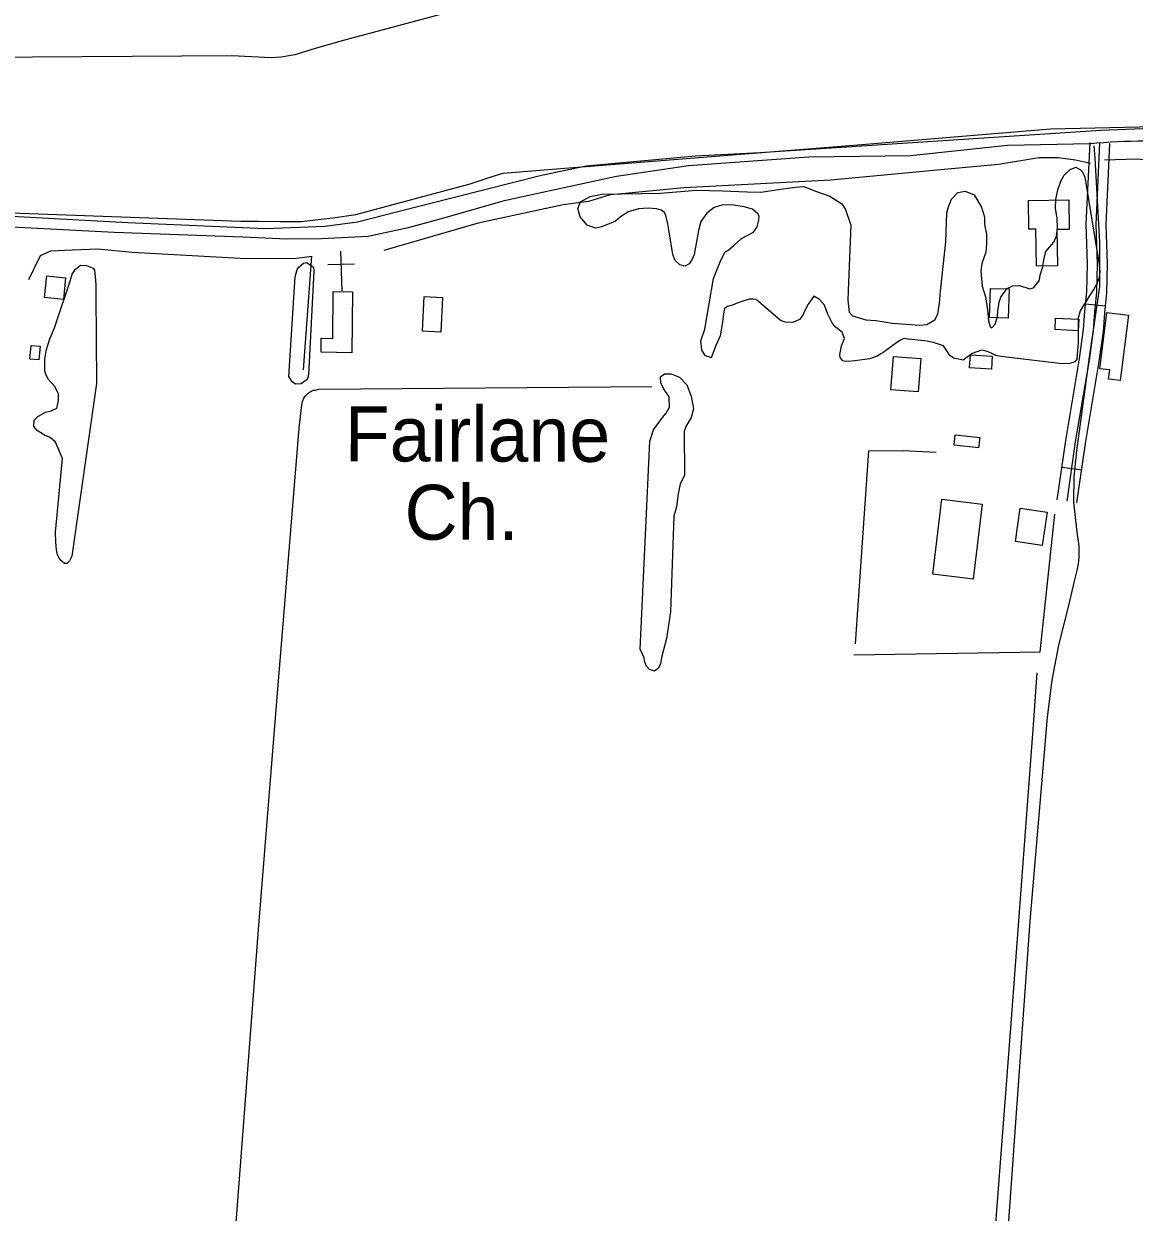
# Model space of a CAD drawing. Extents: x 3219052 to 3256913, y 800770 to 826146.
# Drawn here: x 3235725 to 3237402, y 809328 to 811124 of the extents above; entities that cross this region are included whole.
import ezdxf

# ---------------------------------------------------------------- set-up
doc = ezdxf.new("R2010")
doc.units = 0
for name, color, linetype in [('V-BLDG-OTLN', 7, 'Continuous'), ('V-DTCH-CNTR', 7, 'Continuous'), ('V-LEVE-TOET', 7, 'Continuous'), ('V-ROAD-CNTR', 7, 'Continuous'), ('V-SITE-OTLN', 7, 'Continuous'), ('V-SITE-OTLN-IDEN', 7, 'Continuous'), ('V-SITE-VEGE', 7, 'Continuous'), ('V-TOPO-SHOR', 7, 'Continuous')]:
    doc.layers.add(name, color=color, linetype=linetype)

msp = doc.modelspace()

# ---------------------------------------------------------------- linework, layer by layer
at = {"layer": 'V-BLDG-OTLN'}
for points in [[(3237253.7, 810813.6), (3237243.1, 810813.5), (3237242.6, 810857), (3237303.3, 810857.8), (3237303.9, 810813.1), (3237285.5, 810812.9), (3237286.2, 810758), (3237254.4, 810757.6)], [(3235759.1, 810742.8), (3235787.7, 810739.8), (3235784.3, 810707.3), (3235755.7, 810710.3)], [(3236191.3, 810648.3), (3236192.2, 810719.2), (3236221.4, 810718.8), (3236220.1, 810626.9), (3236173.7, 810627.6), (3236174, 810648.6)], [(3236354.8, 810658), (3236326.8, 810659.4), (3236329.4, 810711.7), (3236357.4, 810710.3)], [(3237183.7, 810680), (3237185, 810724), (3237213.2, 810723.2), (3237211.9, 810679.2)], [(3237318.4, 810677.5), (3237317.5, 810660), (3237282.7, 810661.7), (3237283.5, 810679.2)], [(3237350.5, 810602.6), (3237360.9, 810687.6), (3237393.4, 810683.6), (3237381.3, 810584.9), (3237363.5, 810587.1), (3237365.2, 810600.8)], [(3235733.7, 810617.1), (3235735.5, 810637.8), (3235749.2, 810636.6), (3235747.4, 810615.9)], [(3237076.1, 810567.8), (3237034.8, 810570.8), (3237038.5, 810621.1), (3237079.8, 810618.1)], [(3237187.8, 810621.7), (3237186.5, 810602.1), (3237153.6, 810604.2), (3237154.8, 810623.8)], [(3237168.8, 810498.9), (3237167.2, 810483.2), (3237130.2, 810487), (3237131.8, 810502.7)], [(3237097.8, 810292.3), (3237111.7, 810405.3), (3237172.8, 810397.8), (3237158.9, 810284.8)], [(3237222.8, 810341.3), (3237230, 810391.9), (3237270.6, 810386.1), (3237263.4, 810335.5)]]:
    msp.add_lwpolyline(points, close=True, dxfattribs=at)
at = {"layer": 'V-DTCH-CNTR'}
for points in [[(3237158.1, 808573.8), (3237170.7, 808721), (3237245.3, 809767.6), (3237271.1, 810075.8), (3237278.3, 810131.8), (3237288.6, 810184.8), (3237303.5, 810244.6), (3237312, 810281.5), (3237316.3, 810297.5), (3237318.3, 810307.9), (3237319, 810318), (3237319.2, 810335), (3237315.9, 810355.8), (3237311.3, 810401.1), (3237311.5, 810439.6), (3237315.7, 810478.6), (3237334.9, 810620.2), (3237350.2, 810726.6), (3237350.3, 810793.7), (3237343.5, 810920.6), (3237342, 810939.7)], [(3235997.8, 808686.5), (3236008.4, 808852.5), (3236026.1, 809060.8), (3236078.9, 809754.9), (3236105, 810074.9), (3236140.6, 810513), (3236144.6, 810548.3), (3236145.7, 810553.3), (3236147.5, 810558.1), (3236149.7, 810561), (3236154, 810565.8), (3236158.8, 810568.7), (3236162.4, 810570.2), (3236164.8, 810570.4), (3236170.1, 810571.6), (3236673.6, 810576)]]:
    msp.add_lwpolyline(points, dxfattribs=at)
at = {"layer": 'V-LEVE-TOET'}
for points in [[(3236418.2, 811155), (3236209.2, 811099.2), (3236164.9, 811086.5), (3236134.1, 811077.2), (3236113.4, 811073.6), (3236098.1, 811072.6), (3236038.8, 811075.5), (3235661.5, 811073.1), (3235624, 811075.6)], [(3235620.7, 810841.2), (3236052.4, 810825.8), (3236079.4, 810825.5), (3236111.7, 810825.3), (3236143.5, 810825), (3236173.7, 810828.7), (3236191.4, 810830.5), (3236226.4, 810835.7), (3236399.2, 810882.1), (3236432.1, 810893.2), (3236448.9, 810898), (3236516.6, 810903.8), (3236978.6, 810940.6), (3237275.7, 810965), (3237522.5, 810970.8)]]:
    msp.add_lwpolyline(points, dxfattribs=at)
at = {"layer": 'V-ROAD-CNTR'}
for p, q in [((3237328.9, 810700.5), (3237358.8, 810697.6)), ((3237293.2, 810453.9), (3237322.9, 810449.6))]:
    msp.add_line(p, q, dxfattribs=at)
for points in [[(3237335.5, 810942.6), (3237210.9, 810939.8)], [(3237286.1, 810404.4), (3237299, 810494.2), (3237319.7, 810618.1), (3237325.9, 810661.9), (3237327.9, 810689.8), (3237330.7, 810719), (3237331.8, 810761.2), (3237329.8, 810820.9), (3237335.5, 810944.5)], [(3237300.9, 810402.3), (3237313.8, 810491.9), (3237334.6, 810615.8), (3237340.9, 810660.3), (3237342.8, 810688.5), (3237345.7, 810718.1), (3237346.8, 810761.3), (3237344.8, 810820.8), (3237350.4, 810943.8)], [(3237315.8, 810400.1), (3237328.7, 810489.6), (3237349.4, 810613.5), (3237355.8, 810658.7), (3237357.8, 810687.3), (3237360.7, 810717.1), (3237361.8, 810761.3), (3237359.8, 810820.7), (3237365.4, 810943.2)], [(3237210.9, 810939.8), (3237064.3, 810924.3), (3236910.9, 810922.5), (3236728.7, 810909.3), (3236620, 810892.9), (3236508.4, 810869.1), (3236448.3, 810855.7), (3236364.1, 810831.8), (3236305.1, 810815.6), (3236244.7, 810802.4), (3236174.4, 810799), (3236122, 810798.4), (3236055.7, 810801.4), (3235861.3, 810808.6), (3235658.1, 810818.9), (3235416.2, 810829.6), (3235127.4, 810843.3), (3234847.8, 810861.2)]]:
    msp.add_lwpolyline(points, dxfattribs=at)
msp.add_arc((3237424, 809955.5), 991.1, 76.012, 95.1225, dxfattribs=at)
at = {"layer": 'V-SITE-OTLN'}
for p, q in [((3236205.6, 810720.2), (3236203.3, 810780.1)), ((3236224, 810760.9), (3236184.1, 810759.4))]:
    msp.add_line(p, q, dxfattribs=at)
at = {"layer": 'V-SITE-VEGE'}
for points in [[(3236588.1, 810815), (3236575.8, 810819.5), (3236565.3, 810832), (3236561.4, 810844.9), (3236565.6, 810855.1), (3236580.5, 810862.9), (3236598.2, 810866.5), (3236686.6, 810867.9), (3236740.8, 810872.5), (3236780.3, 810871.3), (3236817.4, 810869.9), (3236838.1, 810869.6), (3236864.8, 810873.3), (3236890.2, 810877.2), (3236903.1, 810877.8), (3236922.3, 810870.7), (3236942.6, 810863.2), (3236960.3, 810851.6), (3236966, 810843.2), (3236973.9, 810819.8), (3236969.9, 810720.4), (3236969.6, 810706), (3236971.7, 810688.1), (3236976.8, 810682.4), (3236996.9, 810676.4), (3237011.9, 810675.5), (3237037, 810671.4), (3237078.4, 810668.5), (3237089.1, 810669.7), (3237101.1, 810676.3), (3237105.6, 810685.3), (3237108, 810701.5), (3237109.4, 810719.7), (3237117.7, 810794.6), (3237119.1, 810838.1), (3237121.2, 810845.9), (3237126.3, 810859), (3237135.8, 810868.9), (3237146.9, 810871.1), (3237160.4, 810865.4), (3237171.5, 810846.8), (3237176, 810831.9), (3237176.3, 810820.8), (3237179.1, 810806.1), (3237179.1, 810791.4), (3237177.9, 810778.9), (3237172, 810761.5), (3237170.5, 810750.4), (3237172.3, 810727.6), (3237177.7, 810711.5), (3237180.8, 810691.4), (3237182, 810674.9), (3237184.4, 810666.6), (3237187.1, 810664.5), (3237192.2, 810670.2), (3237195.8, 810681), (3237196, 810689.6), (3237198.1, 810703.4), (3237200.8, 810710.6), (3237205.6, 810717.8), (3237210.4, 810723.8), (3237218.7, 810727.7), (3237229.2, 810728.3), (3237244.8, 810723.3), (3237250.2, 810725.1), (3237258.6, 810735.3), (3237260.9, 810745.8), (3237263.6, 810755), (3237266.3, 810769.1), (3237268.7, 810779.9), (3237280.6, 810793.7), (3237284.8, 810803), (3237286.3, 810816.2), (3237286, 810829.7), (3237283.2, 810845.2), (3237284.1, 810858.4), (3237287.1, 810873.1), (3237291.5, 810886.3), (3237296.3, 810895.3), (3237305.6, 810903.7), (3237314.3, 810907.3), (3237321.2, 810903.4), (3237323.9, 810900.4), (3237327.5, 810892.3), (3237349.3, 810760), (3237350.2, 810749.5), (3237349.3, 810740.5), (3237345.1, 810730), (3237341.5, 810722.8), (3237334.4, 810712.3), (3237329, 810703.9), (3237325.1, 810697.6), (3237320.6, 810689.9), (3237317.7, 810678.8), (3237317.4, 810641.9), (3237315.7, 810618.6), (3237315.4, 810617.1), (3237312.4, 810612.9), (3237305.2, 810610.5), (3237293.5, 810609.8), (3237209.3, 810619.9)], [(3237184.2, 810627), (3237178.5, 810629.4), (3237171.6, 810630.6), (3237157.2, 810625.8), (3237143.7, 810615.6), (3237129.7, 810618.8), (3237123.7, 810622.4), (3237118, 810631.4), (3237114.1, 810637.1), (3237100.6, 810641.9), (3237089.5, 810644.5), (3237061, 810647.5), (3237060.1, 810647.5), (3237054.4, 810648.4), (3237051.4, 810646.9), (3237043.7, 810642.1), (3237037.4, 810637.9), (3237023, 810627.3), (3237019.4, 810625.2), (3237013.7, 810621.6), (3237002.7, 810617.7), (3236980.2, 810614.4), (3236970.6, 810613.5), (3236964, 810614.1), (3236962.2, 810614.4), (3236958, 810619.7), (3236957.4, 810623.9), (3236960.1, 810637.1), (3236964.3, 810648.5), (3236961, 810657.8), (3236950.2, 810665.9), (3236945.7, 810671.8), (3236939.1, 810685.9), (3236934.2, 810698.5), (3236927, 810707.5), (3236918, 810712.2), (3236909.4, 810700.2), (3236904.6, 810690.6), (3236901.6, 810683.4), (3236896.5, 810676.8), (3236886.7, 810672.3), (3236875, 810673.2), (3236868.1, 810675.3), (3236830.9, 810707.3), (3236827.3, 810707.9), (3236820.7, 810707.9), (3236806.3, 810703.4), (3236794.7, 810698.8), (3236787.8, 810696.7), (3236783, 810693.7), (3236781.5, 810685.6), (3236780.6, 810677.6), (3236779.1, 810666.8), (3236776.8, 810652.4), (3236770.2, 810637.7), (3236763.1, 810619.1), (3236762.5, 810619.4), (3236754.4, 810622.1), (3236749, 810630.5), (3236747.7, 810644.8), (3236753.7, 810662.2), (3236766.4, 810739.2), (3236777.8, 810766.8), (3236784.4, 810779.4), (3236788.2, 810781.5), (3236797.5, 810789), (3236808.9, 810799.2), (3236827.1, 810808.8), (3236832.5, 810816.9), (3236834.9, 810827.1), (3236835.8, 810833.1), (3236833.7, 810836.7), (3236825.3, 810843.9), (3236813, 810847.4), (3236797.1, 810849.8), (3236780.9, 810850.1), (3236767.8, 810846.2), (3236756.7, 810837.5), (3236747.7, 810824.9), (3236744.2, 810811.4), (3236737.6, 810775.4), (3236734.6, 810768.2), (3236729.6, 810761), (3236723.3, 810757.7), (3236715.8, 810759.8), (3236708.6, 810766.1), (3236705, 810775.1), (3236699.8, 810809.5), (3236697.7, 810821.8), (3236694.4, 810834.4), (3236692.6, 810838.5), (3236687.5, 810842.1), (3236680.3, 810844.2), (3236668, 810845.4), (3236653.1, 810844.5), (3236637.8, 810839.9), (3236625.8, 810831.5), (3236618.6, 810825.5), (3236611.5, 810822.8), (3236597.4, 810817.1), (3236588.1, 810815)], [(3237209.3, 810619.9), (3237201.5, 810621.1), (3237192.9, 810622.8), (3237191.4, 810623.4), (3237184.2, 810627)]]:
    msp.add_lwpolyline(points, dxfattribs=at)
for points in [[(3236125.1, 810590.8), (3236134.5, 810741.4), (3236137.7, 810752.8), (3236140.1, 810756.1), (3236147.3, 810762.1), (3236152.1, 810763), (3236162, 810755.9), (3236162.6, 810750.2), (3236154.8, 810593.2), (3236153, 810588.1), (3236151.2, 810585.4), (3236143.4, 810579.7), (3236135, 810579.4), (3236130.2, 810582.7)], [(3235797, 810319.2), (3235793.8, 810312.3), (3235789.6, 810308.4), (3235786, 810308.4), (3235779.7, 810314), (3235775.5, 810321.2), (3235774, 810329), (3235772.7, 810340.7), (3235772.4, 810355.7), (3235783, 810466.8), (3235772.5, 810491.6), (3235764.4, 810498.8), (3235755.7, 810502.4), (3235744.6, 810509.3), (3235739.8, 810515.5), (3235740.4, 810525.1), (3235745.5, 810530.2), (3235757.1, 810536.8), (3235766.1, 810538.9), (3235774.2, 810543.2), (3235777.2, 810554.5), (3235776.9, 810564.1), (3235771.4, 810575.8), (3235761.5, 810586.9), (3235757.6, 810594.6), (3235756.1, 810599.7), (3235756.4, 810617.7), (3235758.8, 810631.8), (3235764.1, 810647.7), (3235770.7, 810664.2), (3235775.2, 810676.7), (3235794.5, 810734.9), (3235797.5, 810745.7), (3235802.6, 810753.2), (3235810.1, 810758.9), (3235819.3, 810758.6), (3235829.5, 810754.7), (3235831.6, 810751.7), (3235832.6, 810742.1), (3235833.2, 810728.7), (3235833.2, 810715.5), (3235834.6, 810580.4)], [(3236655.7, 810178.9), (3236665.5, 810383.8), (3236670.4, 810493.2), (3236675.8, 810510.2), (3236689.8, 810529.1), (3236694.9, 810535.7), (3236700.3, 810544.7), (3236699.4, 810560), (3236691, 810572.6), (3236687, 810581.5), (3236686.7, 810590.2), (3236692.4, 810594.7), (3236702.9, 810594.8), (3236715.2, 810589.7), (3236726.3, 810578.3), (3236732.9, 810561.3), (3236736.2, 810542.1), (3236733, 810528.9), (3236724.9, 810515.4), (3236722.5, 810507.6), (3236722.9, 810441.4), (3236716.1, 810428.8), (3236713.4, 810413.6), (3236710.7, 810393.8), (3236706.9, 810380), (3236701.4, 810235.3), (3236695.8, 810194.9), (3236688.6, 810168.2), (3236686.6, 810157.1), (3236683.6, 810150.2), (3236677.6, 810145.4), (3236670.1, 810148.1), (3236664.7, 810153.8), (3236662.6, 810161), (3236662, 810165.8)]]:
    msp.add_lwpolyline(points, close=True, dxfattribs=at)
at = {"layer": 'V-TOPO-SHOR'}
msp.add_line((3237053.3, 810479.1), (3237102.8, 810476.4), dxfattribs=at)
for points in [[(3235881.7, 810823.7), (3236089.9, 810814.6), (3236180.1, 810817.9), (3236228.7, 810824.7), (3236289.5, 810840.2), (3236506.6, 810895.3), (3236574.3, 810909.1), (3236739.2, 810924.3), (3236836.4, 810929.3), (3237351.9, 810963), (3237428.2, 810966.3), (3237484.9, 810964.2)], [(3237336.2, 810912.7), (3237313.6, 810917.9), (3237287.6, 810921.4), (3237258.1, 810921.5), (3237197.3, 810911.2), (3237120.9, 810904.4), (3236943.9, 810887.5), (3236721.7, 810875.8), (3236633.2, 810867.3), (3236610.6, 810865.6), (3236577.6, 810855.3), (3236539.4, 810850.1), (3236411, 810822.6), (3236268.6, 810781.3)], [(3237779.8, 810510.4), (3237805.2, 810844.9), (3237662.3, 810887.6), (3237580, 810902.8), (3237406.6, 810919.2), (3237357.3, 810917.9)], [(3234851.1, 810879.5), (3235366.3, 810849.1), (3235447.8, 810847.2), (3235881.7, 810823.7)], [(3235732.2, 810737.3), (3235749.7, 810773.7), (3235765.3, 810780.6), (3235798.3, 810782.3), (3235836.4, 810783.9), (3235888.5, 810778.6), (3236051.6, 810769.6), (3236131.4, 810769.4), (3236148.8, 810771.1), (3236159.2, 810772.8), (3236146.7, 810601)], [(3236981.3, 810186.7), (3237001.5, 810478.4), (3237053.3, 810479.1)], [(3236978.6, 810170.3), (3237260.1, 810175), (3237282.4, 810382.6)], [(3237136.7, 808589.6), (3237161.7, 808875.9), (3237181.6, 809159.8), (3237216.3, 809613.1), (3237250.2, 810064.3), (3237255.9, 810142.9)]]:
    msp.add_lwpolyline(points, dxfattribs=at)

# ---------------------------------------------------------------- texts
at = {"layer": 'V-SITE-OTLN-IDEN'}
for s, p in [('Fairlane', (3236209.5, 810462.7)), ('Ch.', (3236299.8, 810344.3))]:
    msp.add_text(s, height=83, rotation=359.8799, dxfattribs=at).set_placement(p)

doc.saveas('drawing.dxf')
